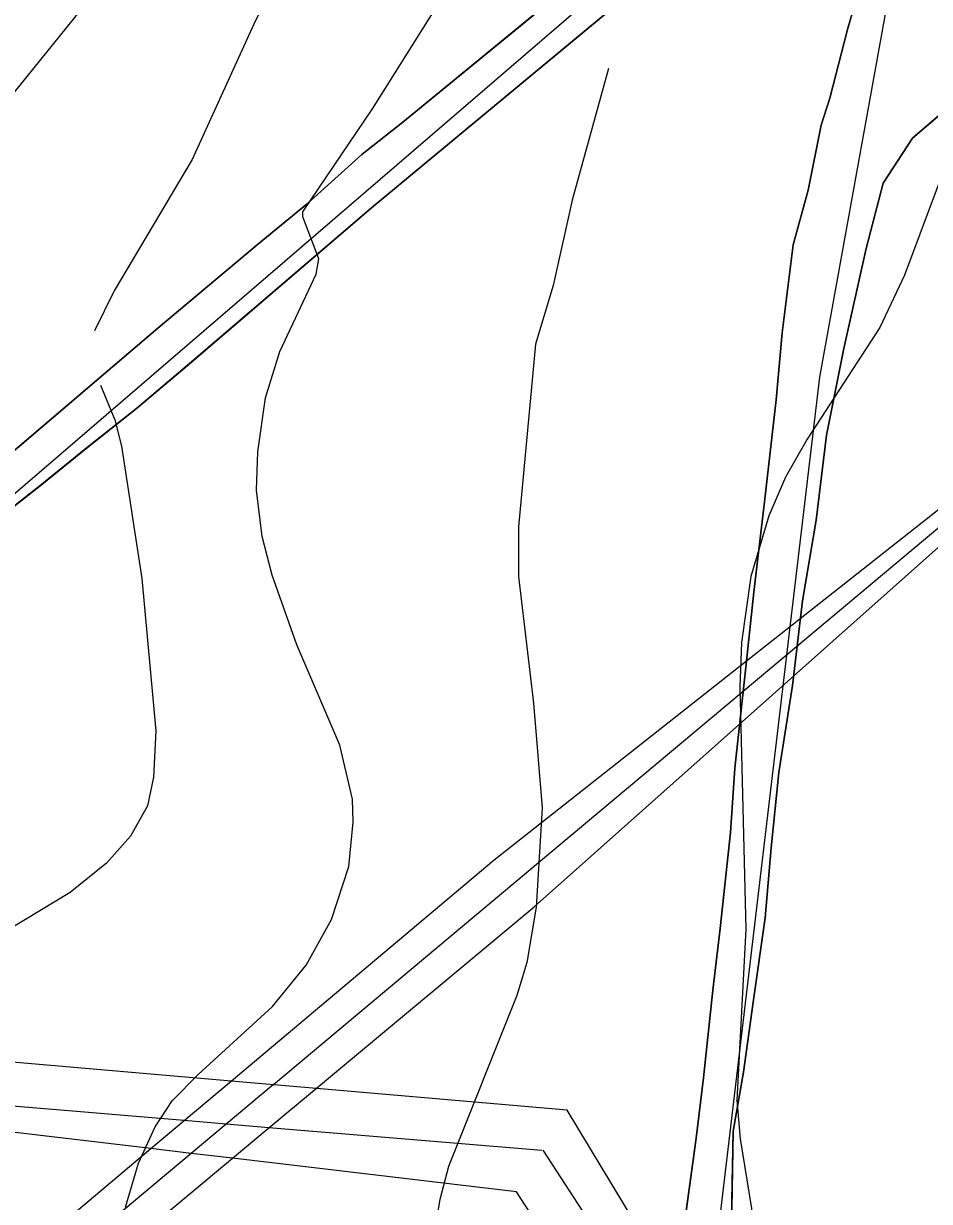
# Model space of a CAD drawing. Extents: x -662620 to -656370, y -1067090 to -1062990.
# Drawn here: x -658292.9 to -658058.1, y -1064517.4 to -1064212.1 of the extents above; entities that cross this region are included whole.
import ezdxf

# ---------------------------------------------------------------- set-up
doc = ezdxf.new("R2010")
doc.units = 0
for name, color, linetype in [('ELEK__VEDENÍ_VVN_-_NADZEMNÍ', 7, 'Continuous'), ('ORNÁ_PŮDA_-_STÁVAJÍCÍ', 7, 'Continuous'), ('OSTATNÍ_PLOCHA_-_STÁVAJÍCÍ', 7, 'Continuous'), ('SILNICE_II__TŘÍDY_A_III__TŘÍDY', 7, 'Continuous'), ('VODNÍ_TOK', 7, 'Continuous'), ('VRSTEVNICE_ZDŮRAZNĚNÁ', 7, 'Continuous'), ('VRSTEVNICE_ZÁKLADNÍ', 7, 'Continuous')]:
    doc.layers.add(name, color=color, linetype=linetype)

msp = doc.modelspace()

# ---------------------------------------------------------------- linework, layer by layer
at = {"layer": 'ELEK__VEDENÍ_VVN_-_NADZEMNÍ'}
for points in [[(-658238.99, -1064486.08), (-658170.95, -1064428.79), (-657958.87, -1064261.58)], [(-658228.09, -1064487.02), (-658165.82, -1064434.87), (-657958.87, -1064261.58)], [(-658216.97, -1064487.98), (-658160.59, -1064440.97), (-657958.87, -1064261.58)], [(-659218.08, -1064389.98), (-658852.47, -1064427.42), (-658490.13, -1064464.32), (-658238.99, -1064486.08)], [(-658259.89, -1064503.67), (-658491.32, -1064476.36)], [(-658251.28, -1064496.42), (-658491.32, -1064476.36)], [(-658251.28, -1064496.42), (-658238.99, -1064486.08)], [(-658228.09, -1064487.02), (-658240.4, -1064497.33)], [(-658238.99, -1064486.08), (-658228.09, -1064487.02)], [(-658229.3, -1064498.26), (-658216.97, -1064487.98)], [(-658228.09, -1064487.02), (-658216.97, -1064487.98)], [(-658216.97, -1064487.98), (-658152.03, -1064493.61)], [(-658073.2, -1064624.29), (-658151.99, -1064493.73)], [(-658259.89, -1064503.67), (-658251.28, -1064496.42)], [(-658240.4, -1064497.33), (-658251.28, -1064496.42)], [(-658240.4, -1064497.33), (-658249.43, -1064504.9)], [(-658229.3, -1064498.26), (-658240.4, -1064497.33)], [(-658238.77, -1064506.16), (-658229.3, -1064498.26)], [(-658158.62, -1064504.17), (-658229.3, -1064498.26)], [(-658326.71, -1064559.93), (-658259.89, -1064503.67)], [(-658249.43, -1064504.9), (-658259.89, -1064503.67)], [(-658249.43, -1064504.9), (-658317.37, -1064561.8)], [(-658307.8, -1064563.72), (-658238.77, -1064506.16)], [(-658238.77, -1064506.16), (-658249.43, -1064504.9)], [(-658099.33, -1064616.33), (-658165.17, -1064514.84), (-658238.77, -1064506.16)], [(-658158.35, -1064504.11), (-658081.88, -1064621.65)]]:
    msp.add_lwpolyline(points, dxfattribs=at)
at = {"layer": 'ORNÁ_PŮDA_-_STÁVAJÍCÍ'}
for p, q in [((-658075.03, -1064198.64), (-658079.34, -1064213.64)), ((-658202.7, -1064259.8), (-658135.05, -1064203.68)), ((-658153.26, -1064203.67), (-658194.64, -1064237.63)), ((-658079.34, -1064213.64), (-658083.95, -1064231.46)), ((-658083.95, -1064231.46), (-658086.15, -1064238.44)), ((-658062.54, -1064241.81), (-658048.99, -1064230.14)), ((-658194.64, -1064237.63), (-658205.21, -1064246)), ((-658086.15, -1064238.44), (-658089.58, -1064255.25)), ((-658070.15, -1064253.45), (-658062.54, -1064241.81)), ((-658205.21, -1064246), (-658219.29, -1064258.73)), ((-658074.48, -1064270.41), (-658070.15, -1064253.45)), ((-658089.58, -1064255.25), (-658093.48, -1064269.39)), ((-658219.29, -1064258.73), (-658232.34, -1064269.43)), ((-658249.97, -1064300.32), (-658202.7, -1064259.8)), ((-658232.34, -1064269.43), (-658258.07, -1064291.06)), ((-658093.48, -1064269.39), (-658096.26, -1064292.25)), ((-658080.35, -1064296.31), (-658074.48, -1064270.41)), ((-658258.07, -1064291.06), (-658308.69, -1064334.13)), ((-658096.26, -1064292.25), (-658097.83, -1064309.61)), ((-658084.8, -1064318.79), (-658080.35, -1064296.31)), ((-658263.63, -1064311.88), (-658249.97, -1064300.32)), ((-658097.83, -1064309.61), (-658100.89, -1064336.02)), ((-658276.71, -1064322.24), (-658263.63, -1064311.88)), ((-658087.47, -1064340.76), (-658084.8, -1064318.79)), ((-658288.2, -1064331.51), (-658276.71, -1064322.24)), ((-658302.74, -1064342.96), (-658288.2, -1064331.51)), ((-658100.89, -1064336.02), (-658103.61, -1064359.44)), ((-658090.99, -1064361.7), (-658087.47, -1064340.76)), ((-658103.61, -1064359.44), (-658105.62, -1064378.14)), ((-658093.6, -1064383.61), (-658090.99, -1064361.7)), ((-658105.62, -1064378.14), (-658108.55, -1064405.05)), ((-658097.15, -1064406.18), (-658093.6, -1064383.61)), ((-658108.55, -1064405.05), (-658109.67, -1064421.75)), ((-658099.12, -1064425.72), (-658097.15, -1064406.18)), ((-658109.67, -1064421.75), (-658112.34, -1064446.64)), ((-658100.7, -1064443.86), (-658099.12, -1064425.72)), ((-658103.77, -1064465.75), (-658100.7, -1064443.86)), ((-658112.34, -1064446.64), (-658114.25, -1064462.62)), ((-658114.25, -1064462.62), (-658116.65, -1064485.34)), ((-658106.31, -1064483.89), (-658103.77, -1064465.75)), ((-658116.65, -1064485.34), (-658118.61, -1064500.96)), ((-658108.95, -1064499.14), (-658106.31, -1064483.89)), ((-658109.57, -1064530.69), (-658108.95, -1064499.14)), ((-658118.61, -1064500.96), (-658122.01, -1064526.21))]:
    msp.add_line(p, q, dxfattribs=at)
for points in [[(-658153.26, -1064203.67), (-658194.64, -1064237.63), (-658205.21, -1064246), (-658219.29, -1064258.73), (-658232.34, -1064269.43), (-658258.07, -1064291.06), (-658308.69, -1064334.13), (-658334.05, -1064353.98), (-658361.04, -1064376.72), (-658383.61, -1064398.23), (-658404.31, -1064418.63), (-658408.73, -1064422.18), (-658409.76, -1064422.24), (-658404.64, -1064406.04), (-658399.34, -1064389.13), (-658393.69, -1064372.04), (-658380.51, -1064329.44), (-658374.44, -1064310.16), (-658369.66, -1064296.12), (-658358.47, -1064260.47), (-658353.66, -1064244.7), (-658340.06, -1064201.68)], [(-658075.03, -1064198.64), (-658079.34, -1064213.64), (-658083.95, -1064231.46), (-658086.15, -1064238.44), (-658089.58, -1064255.25), (-658093.48, -1064269.39), (-658096.26, -1064292.25), (-658097.83, -1064309.61), (-658100.89, -1064336.02), (-658103.61, -1064359.44), (-658105.62, -1064378.14), (-658108.55, -1064405.05), (-658109.67, -1064421.75), (-658112.34, -1064446.64), (-658114.25, -1064462.62), (-658116.65, -1064485.34), (-658118.61, -1064500.96), (-658122.01, -1064526.21)], [(-658302.74, -1064342.96), (-658288.2, -1064331.51), (-658276.71, -1064322.24), (-658263.63, -1064311.88), (-658249.97, -1064300.32), (-658202.7, -1064259.8), (-658135.05, -1064203.68)], [(-658109.57, -1064530.69), (-658108.95, -1064499.14), (-658106.31, -1064483.89), (-658103.77, -1064465.75), (-658100.7, -1064443.86), (-658099.12, -1064425.72), (-658097.15, -1064406.18), (-658093.6, -1064383.61), (-658090.99, -1064361.7), (-658087.47, -1064340.76), (-658084.8, -1064318.79), (-658080.35, -1064296.31), (-658074.48, -1064270.41), (-658070.15, -1064253.45), (-658062.54, -1064241.81), (-658048.99, -1064230.14)]]:
    msp.add_lwpolyline(points, dxfattribs=at)
at = {"layer": 'OSTATNÍ_PLOCHA_-_STÁVAJÍCÍ'}
for p, q in [((-658079.34, -1064213.64), (-658075.03, -1064198.64)), ((-658079.34, -1064213.64), (-658075.03, -1064198.64)), ((-658135.05, -1064203.69), (-658202.7, -1064259.8)), ((-658135.05, -1064203.69), (-658202.7, -1064259.8)), ((-658194.64, -1064237.63), (-658153.26, -1064203.67)), ((-658194.64, -1064237.63), (-658153.26, -1064203.67)), ((-658083.95, -1064231.46), (-658079.34, -1064213.64)), ((-658083.95, -1064231.46), (-658079.34, -1064213.64)), ((-658086.15, -1064238.44), (-658083.95, -1064231.46)), ((-658086.15, -1064238.44), (-658083.95, -1064231.46)), ((-658048.99, -1064230.14), (-658062.54, -1064241.81)), ((-658048.99, -1064230.14), (-658062.54, -1064241.81)), ((-658205.21, -1064246), (-658194.64, -1064237.63)), ((-658205.21, -1064246), (-658194.64, -1064237.63)), ((-658089.58, -1064255.25), (-658086.15, -1064238.44)), ((-658089.58, -1064255.25), (-658086.15, -1064238.44)), ((-658062.54, -1064241.81), (-658070.15, -1064253.45)), ((-658062.54, -1064241.81), (-658070.15, -1064253.45)), ((-658219.29, -1064258.73), (-658205.21, -1064246)), ((-658219.29, -1064258.73), (-658205.21, -1064246)), ((-658070.15, -1064253.45), (-658074.48, -1064270.41)), ((-658070.15, -1064253.45), (-658074.48, -1064270.41)), ((-658093.48, -1064269.39), (-658089.58, -1064255.25)), ((-658093.48, -1064269.39), (-658089.58, -1064255.25)), ((-658232.34, -1064269.43), (-658219.29, -1064258.73)), ((-658232.34, -1064269.43), (-658219.29, -1064258.73)), ((-658202.7, -1064259.8), (-658249.97, -1064300.31)), ((-658202.7, -1064259.8), (-658249.97, -1064300.31)), ((-658258.07, -1064291.06), (-658232.34, -1064269.43)), ((-658258.07, -1064291.06), (-658232.34, -1064269.43)), ((-658096.26, -1064292.25), (-658093.48, -1064269.39)), ((-658096.26, -1064292.25), (-658093.48, -1064269.39)), ((-658074.48, -1064270.41), (-658080.35, -1064296.31)), ((-658074.48, -1064270.41), (-658080.35, -1064296.31)), ((-658308.69, -1064334.13), (-658258.07, -1064291.06)), ((-658308.69, -1064334.13), (-658258.07, -1064291.06)), ((-658097.83, -1064309.61), (-658096.26, -1064292.25)), ((-658097.83, -1064309.61), (-658096.26, -1064292.25)), ((-658080.35, -1064296.31), (-658084.8, -1064318.79)), ((-658080.35, -1064296.31), (-658084.8, -1064318.79)), ((-658249.97, -1064300.31), (-658263.63, -1064311.88)), ((-658249.97, -1064300.31), (-658263.63, -1064311.88)), ((-658100.89, -1064336.02), (-658097.83, -1064309.61)), ((-658100.89, -1064336.02), (-658097.83, -1064309.61)), ((-658263.63, -1064311.88), (-658276.72, -1064322.24)), ((-658263.63, -1064311.88), (-658276.72, -1064322.24)), ((-658084.8, -1064318.79), (-658087.47, -1064340.76)), ((-658084.8, -1064318.79), (-658087.47, -1064340.76)), ((-658276.72, -1064322.24), (-658288.21, -1064331.51)), ((-658276.72, -1064322.24), (-658288.21, -1064331.51)), ((-658288.21, -1064331.51), (-658302.74, -1064342.96)), ((-658288.21, -1064331.51), (-658302.74, -1064342.96)), ((-658103.61, -1064359.44), (-658100.89, -1064336.02)), ((-658103.61, -1064359.44), (-658100.89, -1064336.02)), ((-658087.47, -1064340.76), (-658090.99, -1064361.7)), ((-658087.47, -1064340.76), (-658090.99, -1064361.7)), ((-658105.62, -1064378.14), (-658103.61, -1064359.44)), ((-658105.62, -1064378.14), (-658103.61, -1064359.44)), ((-658090.99, -1064361.7), (-658093.6, -1064383.61)), ((-658090.99, -1064361.7), (-658093.6, -1064383.61)), ((-658108.55, -1064405.05), (-658105.62, -1064378.14)), ((-658108.55, -1064405.05), (-658105.62, -1064378.14)), ((-658093.6, -1064383.61), (-658097.15, -1064406.18)), ((-658093.6, -1064383.61), (-658097.15, -1064406.18)), ((-658109.67, -1064421.75), (-658108.55, -1064405.05)), ((-658109.67, -1064421.75), (-658108.55, -1064405.05)), ((-658097.15, -1064406.18), (-658099.12, -1064425.72)), ((-658097.15, -1064406.18), (-658099.12, -1064425.72)), ((-658112.34, -1064446.64), (-658109.67, -1064421.75)), ((-658112.34, -1064446.64), (-658109.67, -1064421.75)), ((-658099.12, -1064425.72), (-658100.7, -1064443.86)), ((-658099.12, -1064425.72), (-658100.7, -1064443.86)), ((-658100.7, -1064443.86), (-658103.77, -1064465.75)), ((-658100.7, -1064443.86), (-658103.77, -1064465.75)), ((-658114.25, -1064462.62), (-658112.34, -1064446.64)), ((-658114.25, -1064462.62), (-658112.34, -1064446.64)), ((-658116.65, -1064485.34), (-658114.25, -1064462.62)), ((-658116.65, -1064485.34), (-658114.25, -1064462.62)), ((-658103.77, -1064465.75), (-658106.31, -1064483.89)), ((-658103.77, -1064465.75), (-658106.31, -1064483.89)), ((-658118.61, -1064500.96), (-658116.65, -1064485.34)), ((-658118.61, -1064500.96), (-658116.65, -1064485.34)), ((-658106.31, -1064483.89), (-658108.95, -1064499.14)), ((-658106.31, -1064483.89), (-658108.95, -1064499.14)), ((-658108.95, -1064499.14), (-658109.57, -1064530.69)), ((-658108.95, -1064499.14), (-658109.57, -1064530.69)), ((-658122.01, -1064526.21), (-658118.61, -1064500.96)), ((-658122.01, -1064526.21), (-658118.61, -1064500.96))]:
    msp.add_line(p, q, dxfattribs=at)
for points in [[(-658122.01, -1064526.21), (-658118.61, -1064500.96), (-658116.65, -1064485.34), (-658114.25, -1064462.62), (-658112.34, -1064446.64), (-658109.67, -1064421.75), (-658108.55, -1064405.05), (-658105.62, -1064378.14), (-658103.61, -1064359.44), (-658100.89, -1064336.02), (-658097.83, -1064309.61), (-658096.26, -1064292.25), (-658093.48, -1064269.39), (-658089.58, -1064255.25), (-658086.15, -1064238.44), (-658083.95, -1064231.46), (-658079.34, -1064213.64), (-658075.03, -1064198.64)], [(-658122.01, -1064526.21), (-658118.61, -1064500.96), (-658116.65, -1064485.34), (-658114.25, -1064462.62), (-658112.34, -1064446.64), (-658109.67, -1064421.75), (-658108.55, -1064405.05), (-658105.62, -1064378.14), (-658103.61, -1064359.44), (-658100.89, -1064336.02), (-658097.83, -1064309.61), (-658096.26, -1064292.25), (-658093.48, -1064269.39), (-658089.58, -1064255.25), (-658086.15, -1064238.44), (-658083.95, -1064231.46), (-658079.34, -1064213.64), (-658075.03, -1064198.64)], [(-658308.69, -1064334.13), (-658258.07, -1064291.06), (-658232.34, -1064269.43), (-658219.29, -1064258.73), (-658205.21, -1064246), (-658194.64, -1064237.63), (-658153.26, -1064203.67)], [(-658308.69, -1064334.13), (-658258.07, -1064291.06), (-658232.34, -1064269.43), (-658219.29, -1064258.73), (-658205.21, -1064246), (-658194.64, -1064237.63), (-658153.26, -1064203.67)], [(-658135.05, -1064203.69), (-658202.7, -1064259.8), (-658249.97, -1064300.31), (-658263.63, -1064311.88), (-658276.72, -1064322.24), (-658288.21, -1064331.51), (-658302.74, -1064342.96)], [(-658135.05, -1064203.69), (-658202.7, -1064259.8), (-658249.97, -1064300.31), (-658263.63, -1064311.88), (-658276.72, -1064322.24), (-658288.21, -1064331.51), (-658302.74, -1064342.96)], [(-658048.99, -1064230.14), (-658062.54, -1064241.81), (-658070.15, -1064253.45), (-658074.48, -1064270.41), (-658080.35, -1064296.31), (-658084.8, -1064318.79), (-658087.47, -1064340.76), (-658090.99, -1064361.7), (-658093.6, -1064383.61), (-658097.15, -1064406.18), (-658099.12, -1064425.72), (-658100.7, -1064443.86), (-658103.77, -1064465.75), (-658106.31, -1064483.89), (-658108.95, -1064499.14), (-658109.57, -1064530.69)], [(-658048.99, -1064230.14), (-658062.54, -1064241.81), (-658070.15, -1064253.45), (-658074.48, -1064270.41), (-658080.35, -1064296.31), (-658084.8, -1064318.79), (-658087.47, -1064340.76), (-658090.99, -1064361.7), (-658093.6, -1064383.61), (-658097.15, -1064406.18), (-658099.12, -1064425.72), (-658100.7, -1064443.86), (-658103.77, -1064465.75), (-658106.31, -1064483.89), (-658108.95, -1064499.14), (-658109.57, -1064530.69)]]:
    msp.add_lwpolyline(points, dxfattribs=at)
at = {"layer": 'SILNICE_II__TŘÍDY_A_III__TŘÍDY'}
msp.add_lwpolyline([(-658537.53, -1064703.19), (-658510.68, -1064674.03), (-658492.63, -1064651.35), (-658479.67, -1064624.04), (-658422.27, -1064443.06), (-658078.82, -1064147.74), (-657816.84, -1063964.45), (-657793.69, -1063952.41), (-657766.85, -1063952.41), (-657741.85, -1063962.6), (-657697.42, -1063980.18), (-657462.28, -1064072.76), (-657438.21, -1064078.31), (-657414.14, -1064070.91), (-657395.63, -1064057.95), (-657315.13, -1063796.42)], dxfattribs=at)
at = {"layer": 'VODNÍ_TOK'}
msp.add_lwpolyline([(-658371.63, -1064708.56), (-658321.9, -1064694.15), (-658233.3, -1064662.28), (-658197.48, -1064644.73), (-658137.23, -1064611.24), (-658122.47, -1064596.26), (-658118.84, -1064575.84), (-658086.55, -1064303.71), (-658065.17, -1064185.66), (-658061.88, -1064180.22), (-658049, -1064171.93), (-658048.64, -1064170.31), (-658055.92, -1064157.36), (-658054.76, -1064144.61), (-658045.5, -1064134.18), (-657802.8, -1063960.93), (-657781.37, -1063956.88), (-657771.52, -1063959.19), (-657639.91, -1064012.5)], dxfattribs=at)
at = {"layer": 'VRSTEVNICE_ZDŮRAZNĚNÁ'}
msp.add_lwpolyline([(-658182.89, -1063996.31), (-658191.33, -1064022.33), (-658196.33, -1064033.48), (-658215.05, -1064065.92), (-658216.63, -1064067.49), (-658229.06, -1064067.92), (-658232.49, -1064072.64), (-658234.49, -1064080.07), (-658236.78, -1064094.94), (-658247.07, -1064134.39), (-658252.22, -1064158.4), (-658256.08, -1064170.41), (-658263.36, -1064186.42), (-658270.08, -1064197.28), (-658278.23, -1064208.71), (-658302.67, -1064238.87), (-658307.82, -1064248.88), (-658311.39, -1064264.74), (-658312.53, -1064280.75), (-658311.68, -1064292.19), (-658308.25, -1064315.48)], dxfattribs=at)
at = {"layer": 'VRSTEVNICE_ZÁKLADNÍ'}
for points in [[(-658136.79, -1064101.57), (-658143.59, -1064110.09), (-658148.16, -1064114.09), (-658172.18, -1064129.67), (-658183.04, -1064138.39), (-658192.61, -1064148.54), (-658206.48, -1064165.69), (-658216.91, -1064181.27), (-658232.78, -1064211.29), (-658249.22, -1064247.3), (-658269.37, -1064281.32), (-658274.52, -1064291.76)], [(-658136.79, -1064101.57), (-658143.59, -1064110.09), (-658148.16, -1064114.09), (-658172.18, -1064129.67), (-658183.04, -1064138.39), (-658192.61, -1064148.54), (-658206.48, -1064165.69), (-658216.91, -1064181.27), (-658232.78, -1064211.29), (-658249.22, -1064247.3), (-658269.37, -1064281.32), (-658274.52, -1064291.76)], [(-658266.51, -1064518.88), (-658263.08, -1064507.44), (-658258.79, -1064498.01), (-658254.36, -1064491.29), (-658247.64, -1064484.43), (-658228.35, -1064466.85), (-658219.63, -1064456.13), (-658213.05, -1064444.27), (-658208.62, -1064430.54), (-658207.48, -1064419.11), (-658207.62, -1064413.11), (-658210.91, -1064399.1), (-658222.06, -1064373.09), (-658228.49, -1064355.08), (-658231.06, -1064345.07), (-658232.49, -1064333.06), (-658232.21, -1064323.06), (-658230.2, -1064309.05), (-658226.49, -1064297.05), (-658217.05, -1064277.03), (-658216.34, -1064273.03), (-658220.49, -1064262.17), (-658220.49, -1064260.88), (-658202.48, -1064234.15), (-658178.61, -1064196.13)], [(-658266.51, -1064518.88), (-658263.08, -1064507.44), (-658258.79, -1064498.01), (-658254.36, -1064491.29), (-658247.64, -1064484.43), (-658228.35, -1064466.85), (-658219.63, -1064456.13), (-658213.05, -1064444.27), (-658208.62, -1064430.54), (-658207.48, -1064419.11), (-658207.62, -1064413.11), (-658210.91, -1064399.1), (-658222.06, -1064373.09), (-658228.49, -1064355.08), (-658231.06, -1064345.07), (-658232.49, -1064333.06), (-658232.21, -1064323.06), (-658230.2, -1064309.05), (-658226.49, -1064297.05), (-658217.05, -1064277.03), (-658216.34, -1064273.03), (-658220.49, -1064262.17), (-658220.49, -1064260.88), (-658202.48, -1064234.15), (-658178.61, -1064196.13)], [(-658042.64, -1064212.63), (-658052.4, -1064244.73), (-658064.55, -1064277.32), (-658070.98, -1064290.9), (-658089.85, -1064319.77), (-658095.42, -1064329.63), (-658099.71, -1064339.64), (-658104.42, -1064355.36), (-658106.85, -1064372.51), (-658107.28, -1064383.95), (-658105.71, -1064446.84), (-658108, -1064491.15), (-658107.14, -1064501.15), (-658104.28, -1064519.16), (-658104.14, -1064530.6), (-658105.85, -1064540.89), (-658107.57, -1064546.61), (-658112.14, -1064556.61), (-658119.86, -1064567.33), (-658126.29, -1064574.33)], [(-658042.64, -1064212.63), (-658052.4, -1064244.73), (-658064.55, -1064277.32), (-658070.98, -1064290.9), (-658089.85, -1064319.77), (-658095.42, -1064329.63), (-658099.71, -1064339.64), (-658104.42, -1064355.36), (-658106.85, -1064372.51), (-658107.28, -1064383.95), (-658105.71, -1064446.84), (-658108, -1064491.15), (-658107.14, -1064501.15), (-658104.28, -1064519.16), (-658104.14, -1064530.6), (-658105.85, -1064540.89), (-658107.57, -1064546.61), (-658112.14, -1064556.61), (-658119.86, -1064567.33), (-658126.29, -1064574.33)], [(-658141.29, -1064223.69), (-658150.73, -1064257.88), (-658155.64, -1064279.95), (-658160.19, -1064295.17), (-658164.6, -1064342.5), (-658164.6, -1064355.36), (-658160.74, -1064388.24), (-658158.45, -1064415.39), (-658160.03, -1064441.12), (-658162.46, -1064455.41), (-658165.03, -1064463.99), (-658182.75, -1064508.3), (-658185.04, -1064516.88), (-658186.47, -1064525.45), (-658186.9, -1064532.88), (-658186.33, -1064542.89), (-658181.61, -1064575.48), (-658180.89, -1064585.77), (-658182.18, -1064602.35), (-658185.51, -1064616.97)], [(-658141.29, -1064223.69), (-658150.73, -1064257.88), (-658155.64, -1064279.95), (-658160.19, -1064295.17), (-658164.6, -1064342.5), (-658164.6, -1064355.36), (-658160.74, -1064388.24), (-658158.45, -1064415.39), (-658160.03, -1064441.12), (-658162.46, -1064455.41), (-658165.03, -1064463.99), (-658182.75, -1064508.3), (-658185.04, -1064516.88), (-658186.47, -1064525.45), (-658186.9, -1064532.88), (-658186.33, -1064542.89), (-658181.61, -1064575.48), (-658180.89, -1064585.77), (-658182.18, -1064602.35), (-658185.51, -1064616.97)], [(-658272.97, -1064305.81), (-658269.23, -1064314.77), (-658267.51, -1064321.63), (-658262.22, -1064355.93), (-658258.65, -1064395.38), (-658259.22, -1064407.39), (-658260.79, -1064414.82), (-658265.22, -1064422.68), (-658271.37, -1064429.69), (-658280.8, -1064437.26), (-658296.53, -1064446.84), (-658302.82, -1064451.84), (-658307.96, -1064458.13), (-658311.11, -1064464.13), (-658313.11, -1064469.71), (-658315.54, -1064481.71), (-658315.68, -1064498.87), (-658313.82, -1064516.02), (-658308.68, -1064545.18)], [(-658272.97, -1064305.81), (-658269.23, -1064314.77), (-658267.51, -1064321.63), (-658262.22, -1064355.93), (-658258.65, -1064395.38), (-658259.22, -1064407.39), (-658260.79, -1064414.82), (-658265.22, -1064422.68), (-658271.37, -1064429.69), (-658280.8, -1064437.26), (-658296.53, -1064446.84), (-658302.82, -1064451.84), (-658307.96, -1064458.13), (-658311.11, -1064464.13), (-658313.11, -1064469.71), (-658315.54, -1064481.71), (-658315.68, -1064498.87), (-658313.82, -1064516.02), (-658308.68, -1064545.18)]]:
    msp.add_lwpolyline(points, dxfattribs=at)

doc.saveas('drawing.dxf')
